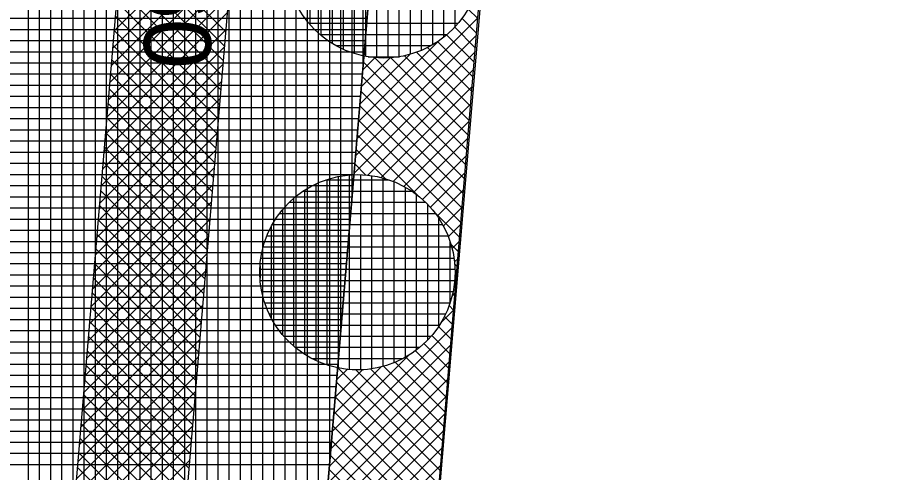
# Model space of a CAD drawing. Extents: x -565346 to -564154, y -1097386 to -1095620.
# Drawn here: x -564327.33 to -564311.65, y -1095941.05 to -1095932.9 of the extents above; entities that cross this region are included whole.
import ezdxf

# ---------------------------------------------------------------- set-up
doc = ezdxf.new("R2010")
doc.units = 0
for name, color, linetype in [('Vrstva 13', 7, 'Continuous'), ('Vrstva 40', 7, 'Continuous'), ('Vrstva 41', 7, 'Continuous'), ('Vrstva 42', 7, 'Continuous'), ('Vrstva 43', 7, 'Continuous'), ('Vrstva 44', 7, 'Continuous')]:
    doc.layers.add(name, color=color, linetype=linetype)

msp = doc.modelspace()

# ---------------------------------------------------------------- linework, layer by layer
at = {"layer": 'Vrstva 13'}
msp.add_line((-564316.23, -1095899.34), (-564320.51, -1095950.21), dxfattribs=at)
at = {"layer": 'Vrstva 41'}
msp.add_lwpolyline([(-564317.9, -1095918.68), (-564319.837, -1095918.359), (-564322.792, -1095953.471), (-564316.779, -1095990.732), (-564317.708, -1096006.365), (-564312.296, -1096047.478), (-564277.924, -1096113.563), (-564240.773, -1096165.119), (-564207.452, -1096208.029), (-564205.9, -1096206.84), (-564239.15, -1096163.95), (-564276.21, -1096112.52), (-564310.36, -1096046.86), (-564315.7, -1096006.29), (-564314.77, -1095990.63), (-564320.6, -1095954.5), (-564320.51, -1095950.21)], close=True, dxfattribs=at)
at = {"layer": 'Vrstva 42'}
for p, q in [((-564323.406, -1095930.952), (-564325.597, -1095933.143)), ((-564323.432, -1095931.26), (-564325.623, -1095933.452)), ((-564325.443, -1095931.304), (-564323.591, -1095933.156)), ((-564323.458, -1095931.569), (-564325.649, -1095933.761)), ((-564325.464, -1095931.565), (-564323.613, -1095933.416)), ((-564325.486, -1095931.826), (-564323.635, -1095933.677)), ((-564323.484, -1095931.878), (-564325.675, -1095934.069)), ((-564325.508, -1095932.087), (-564323.657, -1095933.938)), ((-564323.51, -1095932.187), (-564325.701, -1095934.378)), ((-564325.53, -1095932.348), (-564323.679, -1095934.199)), ((-564323.536, -1095932.496), (-564325.727, -1095934.687)), ((-564325.552, -1095932.609), (-564323.701, -1095934.46)), ((-564319.248, -1095932.748), (-564319.079, -1095932.917)), ((-564323.562, -1095932.805), (-564325.753, -1095934.996)), ((-564325.574, -1095932.87), (-564323.723, -1095934.721)), ((-564319.077, -1095932.904), (-564321.243, -1095935.07)), ((-564319.36, -1095932.918), (-564319.1, -1095933.179)), ((-564319.49, -1095933.071), (-564319.122, -1095933.44)), ((-564323.588, -1095933.113), (-564325.779, -1095935.305)), ((-564325.596, -1095933.131), (-564323.745, -1095934.982)), ((-564319.103, -1095933.212), (-564321.269, -1095935.379)), ((-564319.636, -1095933.209), (-564319.143, -1095933.701)), ((-564325.618, -1095933.391), (-564323.767, -1095935.243)), ((-564319.767, -1095933.311), (-564321.217, -1095934.761)), ((-564319.797, -1095933.33), (-564319.165, -1095933.962)), ((-564323.614, -1095933.422), (-564325.805, -1095935.614)), ((-564319.128, -1095933.521), (-564321.295, -1095935.687)), ((-564320.297, -1095933.558), (-564321.191, -1095934.452)), ((-564320.174, -1095933.519), (-564319.208, -1095934.485)), ((-564319.976, -1095933.434), (-564319.187, -1095934.223)), ((-564325.64, -1095933.652), (-564323.789, -1095935.504)), ((-564320.639, -1095933.617), (-564321.165, -1095934.143)), ((-564320.913, -1095933.608), (-564321.139, -1095933.834)), ((-564321.128, -1095933.697), (-564319.295, -1095935.53)), ((-564320.935, -1095933.606), (-564319.273, -1095935.268)), ((-564320.641, -1095933.617), (-564319.252, -1095935.007)), ((-564320.392, -1095933.584), (-564319.23, -1095934.746)), ((-564323.64, -1095933.731), (-564325.831, -1095935.922)), ((-564319.154, -1095933.829), (-564321.049, -1095935.724)), ((-564325.662, -1095933.913), (-564323.811, -1095935.764)), ((-564321.15, -1095933.957), (-564319.316, -1095935.791)), ((-564323.666, -1095934.04), (-564325.857, -1095936.231)), ((-564325.684, -1095934.174), (-564323.833, -1095936.025)), ((-564319.18, -1095934.137), (-564320.81, -1095935.768)), ((-564321.172, -1095934.218), (-564319.338, -1095936.052)), ((-564323.692, -1095934.349), (-564325.883, -1095936.54)), ((-564325.706, -1095934.435), (-564323.855, -1095936.286)), ((-564321.194, -1095934.479), (-564319.36, -1095936.313)), ((-564319.205, -1095934.446), (-564320.596, -1095935.837)), ((-564323.718, -1095934.658), (-564325.909, -1095936.849)), ((-564325.728, -1095934.696), (-564323.877, -1095936.547)), ((-564321.216, -1095934.74), (-564319.381, -1095936.574)), ((-564319.231, -1095934.754), (-564320.402, -1095935.926)), ((-564323.744, -1095934.966), (-564325.935, -1095937.158)), ((-564325.75, -1095934.957), (-564323.899, -1095936.808)), ((-564321.238, -1095935.001), (-564320.126, -1095936.112)), ((-564319.256, -1095935.062), (-564320.227, -1095936.034)), ((-564323.77, -1095935.275), (-564325.961, -1095937.467)), ((-564325.772, -1095935.218), (-564323.921, -1095937.069)), ((-564321.26, -1095935.262), (-564320.732, -1095935.789)), ((-564319.282, -1095935.371), (-564320.069, -1095936.159)), ((-564323.796, -1095935.584), (-564325.987, -1095937.775)), ((-564325.794, -1095935.479), (-564323.943, -1095937.33)), ((-564321.281, -1095935.523), (-564321.082, -1095935.722)), ((-564325.816, -1095935.739), (-564323.965, -1095937.591)), ((-564319.307, -1095935.679), (-564319.928, -1095936.3)), ((-564323.822, -1095935.893), (-564326.013, -1095938.084)), ((-564325.838, -1095936), (-564323.987, -1095937.852)), ((-564319.333, -1095935.988), (-564319.803, -1095936.458)), ((-564323.848, -1095936.202), (-564326.039, -1095938.393)), ((-564325.86, -1095936.261), (-564324.008, -1095938.112)), ((-564319.882, -1095936.356), (-564319.403, -1095936.836)), ((-564319.358, -1095936.296), (-564319.695, -1095936.633)), ((-564323.874, -1095936.511), (-564326.065, -1095938.702)), ((-564325.882, -1095936.522), (-564324.03, -1095938.373)), ((-564319.384, -1095936.604), (-564319.606, -1095936.827)), ((-564323.9, -1095936.819), (-564326.091, -1095939.011)), ((-564325.904, -1095936.783), (-564324.052, -1095938.634)), ((-564319.559, -1095936.962), (-564319.425, -1095937.097)), ((-564319.409, -1095936.913), (-564319.538, -1095937.041)), ((-564323.926, -1095937.128), (-564326.117, -1095939.32)), ((-564325.925, -1095937.044), (-564324.074, -1095938.895)), ((-564325.947, -1095937.305), (-564324.096, -1095939.156)), ((-564319.435, -1095937.221), (-564319.494, -1095937.28)), ((-564319.492, -1095937.312), (-564319.446, -1095937.358)), ((-564323.952, -1095937.437), (-564326.143, -1095939.628)), ((-564325.969, -1095937.566), (-564324.118, -1095939.417)), ((-564319.491, -1095937.596), (-564319.468, -1095937.619)), ((-564319.46, -1095937.529), (-564319.489, -1095937.558)), ((-564323.978, -1095937.746), (-564326.169, -1095939.937)), ((-564325.991, -1095937.827), (-564324.14, -1095939.678)), ((-564319.486, -1095937.838), (-564319.539, -1095937.891)), ((-564319.526, -1095937.844), (-564319.489, -1095937.881)), ((-564324.004, -1095938.055), (-564326.195, -1095940.246)), ((-564326.013, -1095938.088), (-564324.162, -1095939.939)), ((-564319.591, -1095938.061), (-564319.511, -1095938.142)), ((-564319.511, -1095938.146), (-564319.744, -1095938.378)), ((-564319.677, -1095938.259), (-564319.533, -1095938.403)), ((-564324.03, -1095938.364), (-564326.221, -1095940.555)), ((-564326.035, -1095938.348), (-564324.184, -1095940.2)), ((-564319.537, -1095938.455), (-564321.711, -1095940.629)), ((-564319.782, -1095938.437), (-564319.554, -1095938.664)), ((-564324.056, -1095938.672), (-564326.247, -1095940.864)), ((-564326.057, -1095938.609), (-564324.206, -1095940.46)), ((-564319.904, -1095938.598), (-564319.576, -1095938.925)), ((-564326.079, -1095938.87), (-564324.228, -1095940.721)), ((-564319.562, -1095938.763), (-564321.737, -1095940.938)), ((-564320.195, -1095938.872), (-564319.619, -1095939.448)), ((-564320.042, -1095938.743), (-564319.598, -1095939.187)), ((-564324.082, -1095938.981), (-564326.273, -1095941.172)), ((-564320.32, -1095938.954), (-564321.685, -1095940.32)), ((-564320.366, -1095938.984), (-564319.641, -1095939.709)), ((-564326.101, -1095939.131), (-564324.25, -1095940.982)), ((-564319.588, -1095939.071), (-564321.763, -1095941.246)), ((-564320.807, -1095939.159), (-564321.659, -1095940.011)), ((-564321.409, -1095939.196), (-564321.607, -1095939.393)), ((-564321.587, -1095939.177), (-564319.749, -1095941.015)), ((-564321.002, -1095939.196), (-564319.706, -1095940.493)), ((-564320.767, -1095939.148), (-564319.684, -1095940.232)), ((-564320.557, -1095939.076), (-564319.662, -1095939.97)), ((-564324.108, -1095939.29), (-564326.299, -1095941.481)), ((-564321.14, -1095939.209), (-564321.633, -1095939.702)), ((-564321.271, -1095939.21), (-564319.727, -1095940.754)), ((-564326.123, -1095939.392), (-564324.272, -1095941.243)), ((-564321.611, -1095939.436), (-564319.77, -1095941.276)), ((-564319.613, -1095939.38), (-564321.545, -1095941.311)), ((-564324.134, -1095939.599), (-564326.325, -1095941.79)), ((-564326.145, -1095939.653), (-564324.294, -1095941.504)), ((-564321.633, -1095939.697), (-564319.792, -1095941.538)), ((-564319.639, -1095939.688), (-564321.297, -1095941.346)), ((-564324.16, -1095939.908), (-564326.351, -1095942.099)), ((-564326.167, -1095939.914), (-564324.316, -1095941.765)), ((-564321.655, -1095939.958), (-564319.814, -1095941.799)), ((-564319.665, -1095939.996), (-564321.079, -1095941.411)), ((-564324.186, -1095940.217), (-564326.377, -1095942.408)), ((-564326.189, -1095940.175), (-564324.338, -1095942.026)), ((-564321.677, -1095940.219), (-564319.835, -1095942.06)), ((-564326.211, -1095940.436), (-564324.36, -1095942.287)), ((-564319.69, -1095940.305), (-564320.881, -1095941.496)), ((-564324.212, -1095940.525), (-564326.403, -1095942.717)), ((-564321.699, -1095940.48), (-564319.857, -1095942.321)), ((-564319.716, -1095940.613), (-564320.703, -1095941.6)), ((-564326.233, -1095940.696), (-564324.382, -1095942.548)), ((-564321.721, -1095940.741), (-564321.033, -1095941.428)), ((-564324.238, -1095940.834), (-564326.429, -1095943.025)), ((-564319.741, -1095940.921), (-564320.542, -1095941.722)), ((-564326.255, -1095940.957), (-564324.404, -1095942.808)), ((-564321.743, -1095941.001), (-564321.419, -1095941.325))]:
    msp.add_line(p, q, dxfattribs=at)
msp.add_lwpolyline([(-564322.318, -1095918.024), (-564324.311, -1095917.856), (-564327.322, -1095953.642), (-564321.3, -1095990.958), (-564322.226, -1096006.529), (-564316.652, -1096048.867), (-564298.213, -1096083.6), (-564281.777, -1096115.914), (-564244.285, -1096167.937), (-564211.109, -1096210.658), (-564209.483, -1096209.49), (-564242.801, -1096166.581), (-564280.063, -1096114.871), (-564296.384, -1096082.78), (-564314.716, -1096048.249), (-564320.218, -1096006.455), (-564319.291, -1095990.856), (-564325.309, -1095953.567)], close=True, dxfattribs=at)
at = {"layer": 'Vrstva 43'}
for p, q in [((-564327.13, -1095981.315), (-564327.13, -1095844.513)), ((-564326.93, -1095983.422), (-564326.93, -1095845.561)), ((-564326.73, -1095985.528), (-564326.73, -1095846.61)), ((-564326.53, -1095987.634), (-564326.53, -1095847.658)), ((-564326.33, -1095989.741), (-564326.33, -1095848.706)), ((-564326.13, -1095991.847), (-564326.13, -1095849.755)), ((-564325.93, -1095993.954), (-564325.93, -1095850.803)), ((-564325.73, -1095996.06), (-564325.73, -1095851.851)), ((-564325.53, -1095998.166), (-564325.53, -1095852.9)), ((-564325.33, -1096000.273), (-564325.33, -1095853.948)), ((-564325.13, -1096002.379), (-564325.13, -1095854.997)), ((-564324.93, -1096004.485), (-564324.93, -1095856.045)), ((-564324.73, -1096006.592), (-564324.73, -1095857.093)), ((-564324.53, -1096008.184), (-564324.53, -1095858.142)), ((-564324.33, -1096009.703), (-564324.33, -1095859.19)), ((-564324.13, -1096011.222), (-564324.13, -1095860.238)), ((-564323.93, -1096012.741), (-564323.93, -1095861.287)), ((-564323.73, -1096014.26), (-564323.73, -1095862.335)), ((-564323.53, -1096015.779), (-564323.53, -1095863.383)), ((-564323.33, -1096017.298), (-564323.33, -1095864.432)), ((-564323.13, -1096018.818), (-564323.13, -1095865.48)), ((-564322.93, -1096020.337), (-564322.93, -1095866.529)), ((-564322.73, -1095952.734), (-564322.73, -1095867.577)), ((-564322.53, -1095950.358), (-564322.53, -1095868.625)), ((-564322.33, -1095947.981), (-564322.33, -1095869.674)), ((-564322.13, -1095945.605), (-564322.13, -1095870.722)), ((-564321.93, -1095943.229), (-564321.93, -1095871.77)), ((-564321.73, -1095940.852), (-564321.73, -1095872.819)), ((-564321.53, -1095938.476), (-564321.53, -1095873.867)), ((-564321.33, -1095936.099), (-564321.33, -1095875.188)), ((-564321.13, -1095933.723), (-564321.13, -1095876.755)), ((-564330.511, -1095932.91), (-564321.062, -1095932.91)), ((-564330.503, -1095933.11), (-564321.078, -1095933.11)), ((-564330.495, -1095933.31), (-564321.095, -1095933.31)), ((-564330.487, -1095933.51), (-564321.112, -1095933.51)), ((-564330.479, -1095933.71), (-564321.129, -1095933.71)), ((-564330.471, -1095933.91), (-564321.146, -1095933.91)), ((-564330.462, -1095934.11), (-564321.163, -1095934.11)), ((-564330.454, -1095934.31), (-564321.179, -1095934.31)), ((-564330.446, -1095934.51), (-564321.196, -1095934.51)), ((-564330.438, -1095934.71), (-564321.213, -1095934.71)), ((-564330.43, -1095934.91), (-564321.23, -1095934.91)), ((-564330.422, -1095935.11), (-564321.247, -1095935.11)), ((-564330.414, -1095935.31), (-564321.264, -1095935.31)), ((-564330.406, -1095935.51), (-564321.28, -1095935.51)), ((-564330.398, -1095935.71), (-564321.297, -1095935.71)), ((-564330.39, -1095935.91), (-564321.314, -1095935.91)), ((-564330.381, -1095936.11), (-564321.331, -1095936.11)), ((-564330.373, -1095936.31), (-564321.348, -1095936.31)), ((-564330.365, -1095936.51), (-564321.365, -1095936.51)), ((-564330.357, -1095936.71), (-564321.381, -1095936.71)), ((-564330.349, -1095936.91), (-564321.398, -1095936.91)), ((-564330.341, -1095937.11), (-564321.415, -1095937.11)), ((-564330.333, -1095937.31), (-564321.432, -1095937.31)), ((-564330.325, -1095937.51), (-564321.449, -1095937.51)), ((-564330.317, -1095937.71), (-564321.466, -1095937.71)), ((-564330.308, -1095937.91), (-564321.482, -1095937.91)), ((-564330.3, -1095938.11), (-564321.499, -1095938.11)), ((-564330.292, -1095938.31), (-564321.516, -1095938.31)), ((-564330.284, -1095938.51), (-564321.533, -1095938.51)), ((-564330.276, -1095938.71), (-564321.55, -1095938.71)), ((-564330.268, -1095938.91), (-564321.567, -1095938.91)), ((-564330.26, -1095939.11), (-564321.583, -1095939.11)), ((-564330.252, -1095939.31), (-564321.6, -1095939.31)), ((-564330.244, -1095939.51), (-564321.617, -1095939.51)), ((-564330.236, -1095939.71), (-564321.634, -1095939.71)), ((-564330.227, -1095939.91), (-564321.651, -1095939.91)), ((-564330.219, -1095940.11), (-564321.668, -1095940.11)), ((-564330.211, -1095940.31), (-564321.684, -1095940.31)), ((-564330.203, -1095940.51), (-564321.701, -1095940.51)), ((-564330.195, -1095940.71), (-564321.718, -1095940.71)), ((-564330.187, -1095940.91), (-564321.735, -1095940.91))]:
    msp.add_line(p, q, dxfattribs=at)
msp.add_lwpolyline([(-564312.296, -1096047.478), (-564317.708, -1096006.365), (-564316.779, -1095990.732), (-564322.792, -1095953.471), (-564319.837, -1095918.359), (-564317.9, -1095918.68), (-564316.23, -1095899.34), (-564317.284, -1095891.096), (-564319.268, -1095891.349), (-564321.435, -1095874.365), (-564327.225, -1095844.015), (-564327.939, -1095835.213), (-564325.945, -1095835.054), (-564328.86, -1095798.5), (-564329.554, -1095765.383)], dxfattribs=at)
at = {"layer": 'Vrstva 44'}
for p, q in [((-564321.29, -1095930.206), (-564321.29, -1095933.543)), ((-564321.09, -1095930.155), (-564321.09, -1095933.592)), ((-564320.89, -1095930.129), (-564320.89, -1095933.618)), ((-564320.69, -1095930.127), (-564320.69, -1095933.621)), ((-564320.49, -1095930.148), (-564320.49, -1095933.602)), ((-564320.29, -1095930.192), (-564320.29, -1095933.557)), ((-564320.09, -1095930.26), (-564320.09, -1095933.486)), ((-564321.69, -1095930.388), (-564321.69, -1095933.359)), ((-564321.49, -1095930.282), (-564321.49, -1095933.465)), ((-564319.89, -1095930.361), (-564319.89, -1095933.387)), ((-564321.89, -1095930.535), (-564321.89, -1095933.214)), ((-564319.69, -1095930.496), (-564319.69, -1095933.252)), ((-564322.09, -1095930.73), (-564322.09, -1095933.019)), ((-564319.49, -1095930.68), (-564319.49, -1095933.069)), ((-564322.105, -1095933), (-564319.43, -1095933)), ((-564321.905, -1095933.2), (-564319.627, -1095933.2)), ((-564321.619, -1095933.4), (-564319.914, -1095933.4)), ((-564321.043, -1095933.6), (-564320.479, -1095933.6)), ((-564321.58, -1095935.75), (-564321.58, -1095939.178)), ((-564321.38, -1095935.72), (-564321.38, -1095939.206)), ((-564321.18, -1095935.716), (-564321.18, -1095939.211)), ((-564320.98, -1095935.735), (-564320.98, -1095939.194)), ((-564321.98, -1095935.882), (-564321.98, -1095939.045)), ((-564321.8, -1095935.81), (-564320.668, -1095935.81)), ((-564321.78, -1095935.803), (-564321.78, -1095939.125)), ((-564320.78, -1095935.776), (-564320.78, -1095939.154)), ((-564320.58, -1095935.842), (-564320.58, -1095939.085)), ((-564322.206, -1095936.01), (-564320.261, -1095936.01)), ((-564322.18, -1095935.992), (-564322.18, -1095938.936)), ((-564320.38, -1095935.938), (-564320.38, -1095938.989)), ((-564320.18, -1095936.07), (-564320.18, -1095938.86)), ((-564322.453, -1095936.21), (-564320.015, -1095936.21)), ((-564322.38, -1095936.143), (-564322.38, -1095938.785)), ((-564322.58, -1095936.347), (-564322.58, -1095938.581)), ((-564319.98, -1095936.246), (-564319.98, -1095938.681)), ((-564322.63, -1095936.41), (-564319.84, -1095936.41)), ((-564319.78, -1095936.493), (-564319.78, -1095938.433)), ((-564322.78, -1095936.647), (-564322.78, -1095938.282)), ((-564322.761, -1095936.61), (-564319.708, -1095936.61)), ((-564322.856, -1095936.81), (-564319.613, -1095936.81)), ((-564322.924, -1095937.01), (-564319.547, -1095937.01)), ((-564319.58, -1095936.898), (-564319.58, -1095938.028)), ((-564322.966, -1095937.21), (-564319.505, -1095937.21)), ((-564322.982, -1095937.41), (-564319.486, -1095937.41)), ((-564322.98, -1095937.348), (-564322.98, -1095937.572)), ((-564322.977, -1095937.61), (-564319.492, -1095937.61)), ((-564322.948, -1095937.81), (-564319.521, -1095937.81)), ((-564322.897, -1095938.01), (-564319.574, -1095938.01)), ((-564322.816, -1095938.21), (-564319.653, -1095938.21)), ((-564322.705, -1095938.41), (-564319.764, -1095938.41)), ((-564322.557, -1095938.61), (-564319.914, -1095938.61)), ((-564322.351, -1095938.81), (-564320.119, -1095938.81)), ((-564322.053, -1095939.01), (-564320.419, -1095939.01)), ((-564321.328, -1095939.21), (-564321.117, -1095939.21))]:
    msp.add_line(p, q, dxfattribs=at)
for centre in [(-564320.767, -1095931.874), (-564321.235, -1095937.464)]:
    msp.add_circle(centre, 1.75, dxfattribs=at)

# ---------------------------------------------------------------- texts
at = {"layer": 'Vrstva 40'}
msp.add_text('14/60', height=1.2, rotation=270, dxfattribs=at).set_placement((-564325.06, -1095929.8))

doc.saveas('drawing.dxf')
